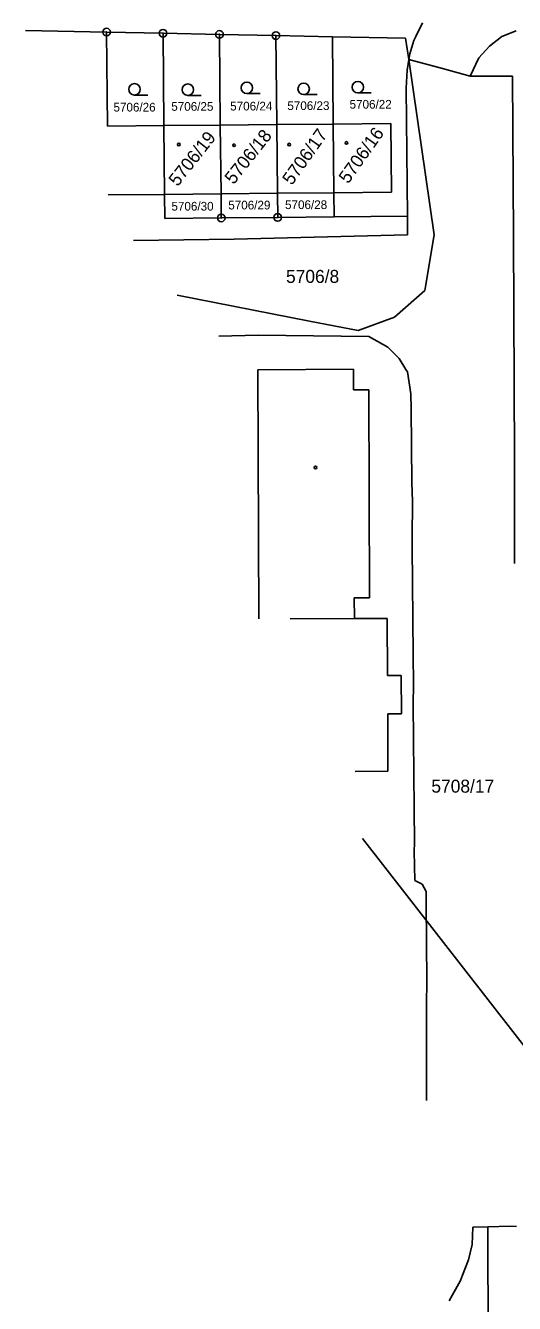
# Model space of a CAD drawing. Extents: x -735092 to -733385, y -1122435 to -1118992.
# Drawn here: x -734522.9 to -734458.9, y -1121160.5 to -1120993.3 of the extents above; entities that cross this region are included whole.
import ezdxf

# ---------------------------------------------------------------- set-up
doc = ezdxf.new("R2010")
doc.units = 0
for name, color, linetype in [('Vrstva 1', 7, 'Continuous'), ('Vrstva 12', 7, 'Continuous'), ('Vrstva 18', 7, 'Continuous'), ('Vrstva 19', 7, 'Continuous'), ('Vrstva 25', 7, 'Continuous')]:
    doc.layers.add(name, color=color, linetype=linetype)

msp = doc.modelspace()

# ---------------------------------------------------------------- linework, layer by layer
at = {"layer": 'Vrstva 1'}
for points in [[(-734522.86, -1120993.94), (-734512.27, -1120994.16)], [(-734471.84, -1120994.73), (-734470.97, -1120992.94)], [(-734460.61, -1120994.74), (-734458.72, -1120993.98)], [(-734512.27, -1120994.16), (-734512.15, -1121006.46)], [(-734512.27, -1120994.16), (-734504.89, -1120994.31)], [(-734504.89, -1120994.31), (-734504.78, -1121006.39)], [(-734504.89, -1120994.31), (-734497.51, -1120994.46)], [(-734497.51, -1120994.46), (-734497.4, -1121006.33)], [(-734497.51, -1120994.46), (-734490.13, -1120994.61)], [(-734490.13, -1120994.61), (-734490.02, -1121006.26)], [(-734490.13, -1120994.61), (-734482.74, -1120994.76)], [(-734482.74, -1120994.76), (-734482.63, -1121006.19)], [(-734482.74, -1120994.76), (-734473.18, -1120994.95)], [(-734473.18, -1120994.95), (-734472.74, -1120997.72)], [(-734472.62, -1120997.01), (-734472.1, -1120995.25)], [(-734472.1, -1120995.25), (-734471.84, -1120994.73)], [(-734462.22, -1120996), (-734460.61, -1120994.74)], [(-734472.74, -1120997.72), (-734472.62, -1120997.01)], [(-734463.61, -1120997.51), (-734462.22, -1120996)], [(-734472.98, -1120999.14), (-734472.74, -1120997.72)], [(-734472.74, -1120997.72), (-734468.34, -1120998.93)], [(-734472.74, -1120997.72), (-734469.45, -1121020.69)], [(-734468.34, -1120998.93), (-734464.72, -1120999.93)], [(-734464.72, -1120999.93), (-734463.61, -1120997.51)], [(-734473.09, -1121001.49), (-734472.98, -1120999.14)], [(-734464.72, -1120999.93), (-734459.19, -1120999.91)], [(-734459.19, -1120999.91), (-734459.06, -1121020.82)], [(-734473.09, -1121001.49), (-734472.93, -1121018.24)], [(-734512.15, -1121006.46), (-734504.78, -1121006.39)], [(-734504.78, -1121006.39), (-734497.4, -1121006.33)], [(-734504.78, -1121006.39), (-734504.69, -1121015.4)], [(-734497.4, -1121006.33), (-734490.02, -1121006.26)], [(-734497.4, -1121006.33), (-734497.31, -1121015.32)], [(-734490.02, -1121006.26), (-734482.63, -1121006.19)], [(-734490.02, -1121006.26), (-734489.93, -1121015.25)], [(-734482.63, -1121006.19), (-734475.11, -1121006.13)], [(-734482.63, -1121006.19), (-734482.55, -1121015.18)], [(-734475.11, -1121006.13), (-734475.02, -1121015.1)], [(-734512.07, -1121015.47), (-734504.69, -1121015.4)], [(-734504.69, -1121015.4), (-734497.31, -1121015.32)], [(-734504.69, -1121015.4), (-734504.66, -1121018.54)], [(-734497.31, -1121015.32), (-734489.93, -1121015.25)], [(-734497.31, -1121015.32), (-734497.28, -1121018.47)], [(-734489.93, -1121015.25), (-734482.55, -1121015.18)], [(-734489.93, -1121015.25), (-734489.9, -1121018.4)], [(-734482.55, -1121015.18), (-734475.02, -1121015.1)], [(-734482.55, -1121015.18), (-734482.52, -1121018.33)], [(-734504.66, -1121018.54), (-734497.28, -1121018.47)], [(-734497.28, -1121018.47), (-734489.9, -1121018.4)], [(-734489.9, -1121018.4), (-734482.52, -1121018.33)], [(-734482.52, -1121018.33), (-734472.93, -1121018.24)], [(-734472.93, -1121018.24), (-734472.91, -1121020.7)], [(-734495.61, -1121021.25), (-734472.91, -1121020.7)], [(-734470.68, -1121027.98), (-734469.45, -1121020.69)], [(-734459.06, -1121020.82), (-734458.96, -1121050)], [(-734508.74, -1121021.43), (-734495.61, -1121021.25)], [(-734503.05, -1121028.57), (-734485.74, -1121031.98)], [(-734474.62, -1121031.44), (-734470.68, -1121027.98)], [(-734485.74, -1121031.98), (-734479.4, -1121033.2)], [(-734479.4, -1121033.2), (-734474.62, -1121031.44)], [(-734497.58, -1121033.92), (-734492.44, -1121033.83)], [(-734492.44, -1121033.83), (-734477.98, -1121033.97)], [(-734477.98, -1121033.97), (-734475.5, -1121035.36)], [(-734475.5, -1121035.36), (-734474.02, -1121036.85)], [(-734474.02, -1121036.85), (-734473.14, -1121038.29)], [(-734492.5, -1121038.33), (-734480, -1121038.28)], [(-734492.5, -1121038.33), (-734492.37, -1121070.93)], [(-734480, -1121038.28), (-734479.99, -1121040.98)], [(-734473.14, -1121038.29), (-734472.95, -1121038.6)], [(-734472.95, -1121038.6), (-734472.5, -1121041.49)], [(-734479.99, -1121040.98), (-734477.99, -1121040.97)], [(-734477.99, -1121040.97), (-734477.88, -1121068.17)], [(-734472.5, -1121041.49), (-734472.46, -1121043.46)], [(-734472.46, -1121043.46), (-734472.35, -1121053.12)], [(-734458.96, -1121050), (-734458.94, -1121063.7)], [(-734472.35, -1121053.12), (-734472.29, -1121055.53)], [(-734472.3, -1121060.39), (-734472.29, -1121055.53)], [(-734472.32, -1121061.46), (-734472.3, -1121060.39)], [(-734472.32, -1121061.46), (-734472.19, -1121075.67)], [(-734479.88, -1121068.18), (-734477.88, -1121068.17)], [(-734479.88, -1121068.18), (-734479.87, -1121070.88)], [(-734488.27, -1121070.92), (-734479.87, -1121070.88)], [(-734479.87, -1121070.88), (-734475.57, -1121070.86)], [(-734475.57, -1121070.86), (-734475.54, -1121078.36)], [(-734472.19, -1121075.67), (-734472.15, -1121079.41)], [(-734475.54, -1121078.36), (-734473.74, -1121078.35)], [(-734473.74, -1121078.35), (-734473.72, -1121083.35)], [(-734472.19, -1121082.14), (-734472.15, -1121079.41)], [(-734472.19, -1121082.14), (-734472.03, -1121100.26)], [(-734475.52, -1121083.36), (-734473.72, -1121083.35)], [(-734475.52, -1121083.36), (-734475.49, -1121090.86)], [(-734479.79, -1121090.88), (-734475.49, -1121090.86)], [(-734472.05, -1121101.32), (-734472.03, -1121100.26)], [(-734472.05, -1121101.32), (-734471.99, -1121105.18)], [(-734471.99, -1121105.18), (-734471, -1121105.65)], [(-734471, -1121105.65), (-734470.48, -1121106.59)], [(-734470.48, -1121106.59), (-734470.48, -1121108.11)], [(-734470.48, -1121108.11), (-734470.42, -1121118.33)], [(-734470.44, -1121121.39), (-734470.42, -1121118.33)], [(-734470.44, -1121121.39), (-734470.43, -1121129.02)], [(-734470.45, -1121133.94), (-734470.43, -1121129.02)], [(-734464.49, -1121152.77), (-734464.37, -1121150.53)], [(-734464.37, -1121150.53), (-734462.44, -1121150.47)], [(-734462.44, -1121150.47), (-734459.49, -1121150.38)], [(-734462.44, -1121150.47), (-734462.37, -1121165.69)], [(-734459.49, -1121150.38), (-734458.69, -1121150.45)], [(-734464.96, -1121154.81), (-734464.49, -1121152.77)], [(-734465.74, -1121156.78), (-734464.96, -1121154.81)], [(-734467.48, -1121160.17), (-734466.02, -1121157.49)], [(-734466.02, -1121157.49), (-734465.74, -1121156.78)]]:
    msp.add_lwpolyline(points, dxfattribs=at)
at = {"layer": 'Vrstva 12'}
msp.add_lwpolyline([(-734425.7, -1121167.94), (-734478.81, -1121099.68)], dxfattribs=at)
at = {"layer": 'Vrstva 25'}
for points in [[(-734508.62, -1121002.39), (-734506.87, -1121002.39)], [(-734493.93, -1121002.2), (-734492.18, -1121002.2)], [(-734486.5, -1121002.34), (-734484.75, -1121002.34)], [(-734479.42, -1121002.11), (-734477.67, -1121002.11)], [(-734501.65, -1121002.44), (-734499.9, -1121002.44)]]:
    msp.add_lwpolyline(points, dxfattribs=at)
for centre, radius in [((-734512.27, -1120994.16), 0.5), ((-734504.89, -1120994.31), 0.5), ((-734497.51, -1120994.46), 0.5), ((-734512.27, -1120994.16), 0.032), ((-734504.89, -1120994.31), 0.032), ((-734497.51, -1120994.46), 0.032), ((-734490.13, -1120994.61), 0.5), ((-734490.13, -1120994.61), 0.032), ((-734493.93, -1121001.45), 0.75), ((-734479.42, -1121001.36), 0.75), ((-734508.62, -1121001.64), 0.75), ((-734501.65, -1121001.69), 0.75), ((-734486.5, -1121001.59), 0.75), ((-734502.82, -1121008.87), 0.175), ((-734495.61, -1121008.97), 0.175), ((-734488.39, -1121008.88), 0.175), ((-734480.91, -1121008.66), 0.175), ((-734497.28, -1121018.47), 0.5), ((-734497.28, -1121018.47), 0.032), ((-734489.9, -1121018.4), 0.5), ((-734489.9, -1121018.4), 0.032), ((-734484.96, -1121051.12), 0.175)]:
    msp.add_circle(centre, radius, dxfattribs=at)

# ---------------------------------------------------------------- texts
at = {"layer": 'Vrstva 18'}
for s, height, p in [('5706/26', 1.14, (-734511.37, -1121004.55)), ('5706/25', 1.14, (-734503.81, -1121004.45)), ('5706/24', 1.14, (-734496.11, -1121004.41)), ('5706/23', 1.14, (-734488.64, -1121004.35)), ('5706/22', 1.14, (-734480.5, -1121004.17)), ('5706/30', 1.14, (-734503.79, -1121017.51)), ('5706/29', 1.14, (-734496.36, -1121017.36)), ('5706/28', 1.14, (-734488.94, -1121017.31)), ('5706/8', 1.7, (-734488.81, -1121026.97)), ('5708/17', 1.7, (-734469.81, -1121093.67))]:
    msp.add_text(s, height=height, dxfattribs=at).set_placement(p)
at = {"layer": 'Vrstva 19'}
for s, rotation, p in [('5706/19', 51.70041, (-734502.982, -1121014.45)), ('5706/18', 51.60041, (-734495.662, -1121014.19)), ('5706/17', 54.70044, (-734488.047, -1121014.292)), ('5706/16', 54.60043, (-734480.677, -1121014.092))]:
    msp.add_text(s, height=1.7, rotation=rotation, dxfattribs=at).set_placement(p)

doc.saveas('drawing.dxf')
